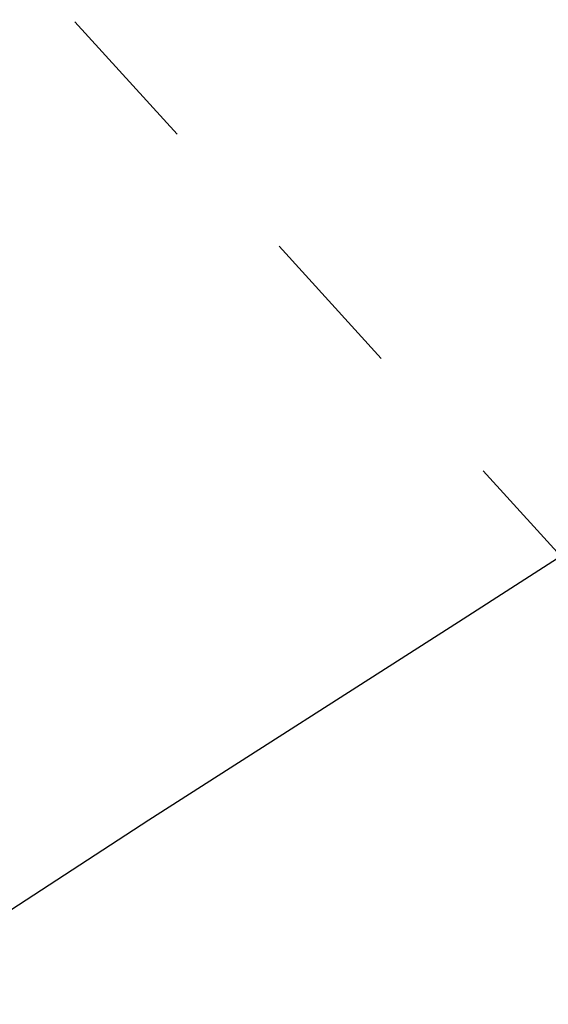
# Model space of a CAD drawing. Extents: x 0 to 362422, y 0 to 4201735.
# Tile 378 of 656: x 360271.04 to 360273.65, y 4200438.07 to 4200442.94. Entities that reach past the tile are written whole.
import ezdxf

# ---------------------------------------------------------------- set-up
doc = ezdxf.new("R2010")
doc.units = 0
doc.header["$LTSCALE"] = 0.5
doc.header["$MEASUREMENT"] = 0
doc.linetypes.add('CONTI', pattern=[0])
doc.linetypes.add('Д_ТРОТ_ТРУБА', pattern=[3, 1.5, -1.5])
doc.layers.add('(025) Дорога', color=7, linetype='Continuous')
doc.layers.add('GORIZDEFAULT', color=32, linetype='CONTI')
doc.layers.add('.', color=7, linetype='Continuous', lineweight=15)

# ---------------------------------------------------------------- blocks, each defined once
blk = doc.blocks.new('gergrgrre')
at = {"layer": '(025) Дорога', "linetype": 'Д_ТРОТ_ТРУБА', "flags": 128}
blk.add_lwpolyline([(360044.1953, 4200796.0117), (360041.8164, 4200791.7725), (360042.3584, 4200788.3041), (360046.0867, 4200780.21), (360059.0121, 4200755.8869), (360082.2659, 4200713.415), (360119.8375, 4200651.9108), (360154.2478, 4200588.2735), (360168.9516, 4200565.337), (360182.6178, 4200547.7659), (360213.0435, 4200512.0439), (360268.2829, 4200446.2622), (360308.9265, 4200401.5342), (360387.3686, 4200322.5934), (360428.1163, 4200283.4973), (360457.1161, 4200256.4198), (360464.8857, 4200245.4437), (360476.5072, 4200228.2628), (360489.0602, 4200214.493), (360499.0649, 4200202.9837)], dxfattribs=at)
at = {"layer": 'GORIZDEFAULT', "color": 32}
blk.add_polyline3d([(360263.94, 4200433.8, 542.5), (360269.07, 4200437.3, 542.5), (360270.28, 4200438.07, 542.5), (360271.68, 4200438.98, 542.5), (360273.21, 4200439.96, 542.5), (360274.78, 4200440.97, 542.5), (360276.3, 4200441.95, 542.5), (360277.71, 4200442.86, 542.5)], dxfattribs=at)

msp = doc.modelspace()

# ---------------------------------------------------------------- hatches: boundary and pattern name
at = {"layer": '.', "ltscale": 0.149071}
h = msp.add_hatch(color=256, dxfattribs=at)
h.dxf.hatch_style = 1
h.set_gradient(color1=(255, 255, 255), tint=1)
h.paths.add_polyline_path([(359890.2408, 4200063.4759), (362234.445, 4200063.4759), (362234.349, 4201313.8917), (359890.2408, 4201328.8911)], flags=17)
h.paths.add_polyline_path([(359890.2408, 4200063.4759), (362234.445, 4200063.4759), (362234.445, 4201313.8911), (359890.2408, 4201328.8911)], flags=17)

# ---------------------------------------------------------------- block references
at = {"linetype": 'Continuous'}
msp.add_blockref('gergrgrre', (0, 0), dxfattribs=at)

doc.saveas('drawing.dxf')
